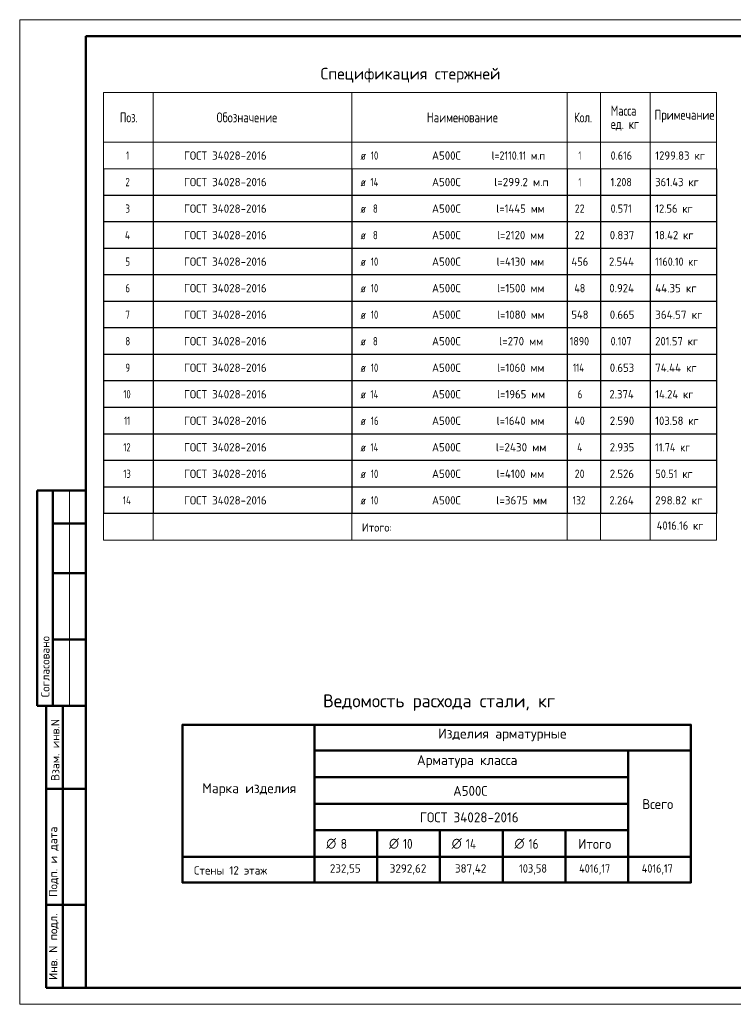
# Model space of a CAD drawing. Header units: millimetres. Extents: x -49773 to 2322955, y -3321 to 58485.
# Tile 396 of 580: x 1514364 to 1535902, y -2717 to 26983. Entities that reach past the tile are written whole.
import ezdxf

# ---------------------------------------------------------------- set-up
doc = ezdxf.new("R2010")
doc.units = ezdxf.units.MM
doc.layers.add('Standard', color=7, linetype='Continuous', lineweight=25)
doc.layers.add('Экспликация_ описание', color=7, linetype='Continuous', lineweight=13)
doc.styles.add('ISOCPEUR', font='txt')

msp = doc.modelspace()

# ---------------------------------------------------------------- linework, layer by layer
at = {"layer": 'Standard', "color": 7, "linetype": 'Continuous', "lineweight": 13, "transparency": 33554687}
for p, q in [((1535390.8, 24785), (1516890.8, 24785)), ((1516890.8, 24785), (1516890.8, 23285)), ((1518390.8, 24785), (1518390.8, 23285)), ((1524390.8, 24785), (1524390.8, 23285)), ((1530890.8, 24785), (1530890.8, 23285)), ((1531890.8, 24785), (1531890.8, 23285)), ((1533390.8, 24785), (1533390.8, 23285)), ((1535390.8, 24785), (1535390.8, 23285)), ((1535390.8, 23285), (1516890.8, 23285)), ((1516890.8, 23285), (1516890.8, 22485)), ((1518390.8, 23285), (1518390.8, 22485)), ((1524390.8, 23285), (1524390.8, 22485)), ((1530890.8, 23285), (1530890.8, 22485)), ((1531890.8, 23285), (1531890.8, 22485)), ((1533390.8, 23285), (1533390.8, 22485)), ((1535390.8, 23285), (1535390.8, 22485)), ((1535390.8, 22485), (1516890.8, 22485)), ((1515863.7, 12783.1), (1515863.7, 6283.1)), ((1516890.8, 12085), (1516890.8, 11285)), ((1516890.8, 12085), (1535390.8, 12085)), ((1518390.8, 12085), (1518390.8, 11285)), ((1524390.8, 12085), (1524390.8, 11285)), ((1530890.8, 12085), (1530890.8, 11285)), ((1531890.8, 12085), (1531890.8, 11285)), ((1533390.8, 12085), (1533390.8, 11285)), ((1535390.8, 11285), (1535390.8, 12085)), ((1516890.8, 11285), (1535390.8, 11285))]:
    msp.add_line(p, q, dxfattribs=at)
at = {"layer": 'Standard', "color": 7, "linetype": 'Continuous', "lineweight": 25, "transparency": 33554687}
for p, q in [((1516890.8, 22485), (1516890.8, 21685)), ((1518390.8, 22485), (1518390.8, 21685)), ((1524390.8, 22485), (1524390.8, 21685)), ((1530890.8, 22485), (1530890.8, 21685)), ((1531890.8, 22485), (1531890.8, 21685)), ((1533390.8, 22485), (1533390.8, 21685)), ((1535390.8, 22485), (1535390.8, 21685)), ((1535390.8, 21685), (1516890.8, 21685)), ((1516890.8, 21685), (1516890.8, 20885)), ((1518390.8, 21685), (1518390.8, 20885)), ((1524390.8, 21685), (1524390.8, 20885)), ((1530890.8, 21685), (1530890.8, 20885)), ((1531890.8, 21685), (1531890.8, 20885)), ((1533390.8, 21685), (1533390.8, 20885)), ((1535390.8, 21685), (1535390.8, 20885)), ((1535390.8, 20885), (1516890.8, 20885)), ((1516890.8, 20885), (1516890.8, 20085)), ((1518390.8, 20885), (1518390.8, 20085)), ((1524390.8, 20885), (1524390.8, 20085)), ((1530890.8, 20885), (1530890.8, 20085)), ((1531890.8, 20885), (1531890.8, 20085)), ((1533390.8, 20885), (1533390.8, 20085)), ((1535390.8, 20885), (1535390.8, 20085)), ((1535390.8, 20085), (1516890.8, 20085)), ((1516890.8, 20085), (1516890.8, 19285)), ((1518390.8, 20085), (1518390.8, 19285)), ((1524390.8, 20085), (1524390.8, 19285)), ((1530890.8, 20085), (1530890.8, 19285)), ((1531890.8, 20085), (1531890.8, 19285)), ((1533390.8, 20085), (1533390.8, 19285)), ((1535390.8, 20085), (1535390.8, 19285)), ((1535390.8, 19285), (1516890.8, 19285)), ((1516890.8, 19285), (1516890.8, 18485)), ((1518390.8, 19285), (1518390.8, 18485)), ((1524390.8, 19285), (1524390.8, 18485)), ((1530890.8, 19285), (1530890.8, 18485)), ((1531890.8, 19285), (1531890.8, 18485)), ((1533390.8, 19285), (1533390.8, 18485)), ((1535390.8, 19285), (1535390.8, 18485)), ((1535390.8, 18485), (1516890.8, 18485)), ((1516890.8, 18485), (1516890.8, 17685)), ((1518390.8, 18485), (1518390.8, 17685)), ((1524390.8, 18485), (1524390.8, 17685)), ((1530890.8, 18485), (1530890.8, 17685)), ((1531890.8, 18485), (1531890.8, 17685)), ((1533390.8, 18485), (1533390.8, 17685)), ((1535390.8, 18485), (1535390.8, 17685)), ((1535390.8, 17685), (1516890.8, 17685)), ((1516890.8, 17685), (1516890.8, 16885)), ((1518390.8, 17685), (1518390.8, 16885)), ((1524390.8, 17685), (1524390.8, 16885)), ((1530890.8, 17685), (1530890.8, 16885)), ((1531890.8, 17685), (1531890.8, 16885)), ((1533390.8, 17685), (1533390.8, 16885)), ((1535390.8, 17685), (1535390.8, 16885)), ((1535390.8, 16885), (1516890.8, 16885)), ((1516890.8, 16885), (1516890.8, 16085)), ((1518390.8, 16885), (1518390.8, 16085)), ((1524390.8, 16885), (1524390.8, 16085)), ((1530890.8, 16885), (1530890.8, 16085)), ((1531890.8, 16885), (1531890.8, 16085)), ((1533390.8, 16885), (1533390.8, 16085)), ((1535390.8, 16885), (1535390.8, 16085)), ((1535390.8, 16085), (1516890.8, 16085)), ((1516890.8, 16085), (1516890.8, 15285)), ((1518390.8, 16085), (1518390.8, 15285)), ((1524390.8, 16085), (1524390.8, 15285)), ((1530890.8, 16085), (1530890.8, 15285)), ((1531890.8, 16085), (1531890.8, 15285)), ((1533390.8, 16085), (1533390.8, 15285)), ((1535390.8, 16085), (1535390.8, 15285)), ((1535390.8, 15285), (1516890.8, 15285)), ((1516890.8, 15285), (1516890.8, 14485)), ((1518390.8, 15285), (1518390.8, 14485)), ((1524390.8, 15285), (1524390.8, 14485)), ((1530890.8, 15285), (1530890.8, 14485)), ((1531890.8, 15285), (1531890.8, 14485)), ((1533390.8, 15285), (1533390.8, 14485)), ((1535390.8, 15285), (1535390.8, 14485)), ((1535390.8, 14485), (1516890.8, 14485)), ((1516890.8, 14485), (1516890.8, 13685)), ((1518390.8, 14485), (1518390.8, 13685)), ((1524390.8, 14485), (1524390.8, 13685)), ((1530890.8, 14485), (1530890.8, 13685)), ((1531890.8, 14485), (1531890.8, 13685)), ((1533390.8, 14485), (1533390.8, 13685)), ((1535390.8, 14485), (1535390.8, 13685)), ((1535390.8, 13685), (1516890.8, 13685)), ((1516890.8, 13685), (1516890.8, 12885)), ((1518390.8, 13685), (1518390.8, 12885)), ((1524390.8, 13685), (1524390.8, 12885)), ((1530890.8, 13685), (1530890.8, 12885)), ((1531890.8, 13685), (1531890.8, 12885)), ((1533390.8, 13685), (1533390.8, 12885)), ((1535390.8, 13685), (1535390.8, 12885)), ((1535390.8, 12885), (1516890.8, 12885)), ((1516890.8, 12885), (1516890.8, 12085)), ((1518390.8, 12885), (1518390.8, 12085)), ((1524390.8, 12885), (1524390.8, 12085)), ((1530890.8, 12885), (1530890.8, 12085)), ((1531890.8, 12885), (1531890.8, 12085)), ((1533390.8, 12885), (1533390.8, 12085)), ((1535390.8, 12885), (1535390.8, 12085)), ((1535390.8, 12085), (1516890.8, 12085))]:
    msp.add_line(p, q, dxfattribs=at)
at = {"layer": 'Standard', "color": 7, "linetype": 'Continuous', "lineweight": 50, "transparency": 33554687}
for p, q in [((1516363.7, 12783.1), (1514890.5, 12783.1)), ((1514890.5, 12783.1), (1514890.5, 6283.1)), ((1514890.5, 12783.1), (1514890.5, 6283.1)), ((1515363.7, 12783.1), (1515363.7, 6283.1)), ((1516363.7, 11783.1), (1515363.7, 11783.1)), ((1516363.7, 10283.1), (1515363.7, 10283.1)), ((1516363.7, 8283.1), (1515363.7, 8283.1)), ((1514890.5, 6283.1), (1516363.7, 6283.1)), ((1515163.7, -2216.9), (1515163.7, 6283.1)), ((1515163.7, -2216.9), (1515163.7, 6283.1)), ((1515663.7, -2216.9), (1515663.7, 6283.1)), ((1515163.7, 3783.1), (1516363.7, 3783.1)), ((1515163.7, 283.1), (1516363.7, 283.1)), ((1516363.7, -2216.9), (1515163.7, -2216.9))]:
    msp.add_line(p, q, dxfattribs=at)
at = {"layer": 'Standard', "color": 7, "linetype": 'Continuous', "lineweight": 13, "transparency": 33554687}
msp.add_lwpolyline([(1514363.7, -2716.9), (1556363.7, -2716.9), (1556363.7, 26983.1), (1514363.7, 26983.1), (1514363.7, -2716.9)], close=True, dxfattribs=at)
at = {"layer": 'Standard', "color": 7, "linetype": 'Continuous', "lineweight": 50, "transparency": 33554687}
msp.add_lwpolyline([(1516363.7, 26483.1), (1555863.7, 26483.1), (1555863.7, -2216.9), (1516363.7, -2216.9), (1516363.7, 26483.1)], close=True, dxfattribs=at)
at = {"layer": 'Экспликация_ описание', "color": 7, "linetype": 'Continuous', "lineweight": 50, "transparency": 33554687}
for p, q in [((1519271.3, 5712.8), (1534629.1, 5712.8)), ((1519280.1, 5721.6), (1519280.1, 948)), ((1523258.1, 5734.8), (1523258.1, 4921.6)), ((1523258.1, 5734.8), (1523258.1, 1721.6)), ((1534615.9, 5721.6), (1534615.9, 948)), ((1523244.9, 4934.8), (1532730.4, 4934.8)), ((1523244.9, 4934.8), (1534602.7, 4934.8)), ((1523258.1, 4948.1), (1523258.1, 4121.6)), ((1532712.7, 4934.8), (1534602.7, 4934.8)), ((1532725.9, 4948.1), (1532725.9, 1721.6)), ((1523244.9, 4134.8), (1532730.4, 4134.8)), ((1523244.9, 2534.8), (1525157, 2534.8)), ((1523258.1, 2548.1), (1523258.1, 1721.6)), ((1525139.3, 2534.8), (1527051.4, 2534.8)), ((1525152.6, 2548.1), (1525152.6, 1721.6)), ((1527033.8, 2534.8), (1528945.9, 2534.8)), ((1527047, 2548.1), (1527047, 1721.6)), ((1528928.2, 2534.8), (1530840.3, 2534.8)), ((1528941.5, 2548.1), (1528941.5, 1721.6)), ((1523271.3, 1734.8), (1519258.1, 1734.8)), ((1523244.9, 1734.8), (1525152.6, 1734.8)), ((1523244.9, 1734.8), (1525157, 1734.8)), ((1523258.1, 1748.1), (1523258.1, 934.8)), ((1523258.1, 1739.3), (1523258.1, 934.8)), ((1525139.3, 1734.8), (1527047, 1734.8)), ((1525139.3, 1734.8), (1527051.4, 1734.8)), ((1525152.6, 1748.1), (1525152.6, 934.8)), ((1527033.8, 1734.8), (1528941.5, 1734.8)), ((1527033.8, 1734.8), (1528945.9, 1734.8)), ((1527047, 1748.1), (1527047, 934.8)), ((1528928.2, 1734.8), (1530835.9, 1734.8)), ((1528928.2, 1734.8), (1530840.3, 1734.8)), ((1528941.5, 1748.1), (1528941.5, 934.8)), ((1530822.7, 1734.8), (1532725.9, 1734.8)), ((1530835.9, 1748.1), (1530835.9, 934.8)), ((1532712.7, 1734.8), (1534615.9, 1734.8)), ((1532712.7, 1734.8), (1534602.7, 1734.8)), ((1532725.9, 1748.1), (1532725.9, 934.8)), ((1519271.3, 956.9), (1534629.1, 956.9))]:
    msp.add_line(p, q, dxfattribs=at)
at = {"layer": 'Экспликация_ описание', "color": 7, "linetype": 'Continuous', "lineweight": 25, "transparency": 33554687}
for p, q in [((1534602.7, 5734.8), (1534602.7, 4921.6)), ((1534602.7, 4948.1), (1534602.7, 1721.6))]:
    msp.add_line(p, q, dxfattribs=at)
at = {"layer": 'Экспликация_ описание', "color": 7, "linetype": 'Continuous', "lineweight": 35, "transparency": 33554687}
for p, q in [((1532725.9, 4948.1), (1532725.9, 4121.6)), ((1525152.6, 2548.1), (1525152.6, 1721.6)), ((1527047, 2548.1), (1527047, 1721.6)), ((1528941.5, 2548.1), (1528941.5, 1721.6)), ((1530835.9, 2548.1), (1530835.9, 1721.6)), ((1523271.3, 1734.8), (1519258.1, 1734.8))]:
    msp.add_line(p, q, dxfattribs=at)
at = {"layer": 'Экспликация_ описание', "color": 7, "linetype": 'Continuous', "lineweight": 50, "transparency": 33554687}
for points in [[(1523258.1, 4134.8), (1523258.1, 3334.8), (1532725.9, 3334.8), (1532725.9, 4134.8), (1523258.1, 4134.8)], [(1523258.1, 3334.8), (1523258.1, 2534.8), (1532725.9, 2534.8), (1532725.9, 3334.8), (1523258.1, 3334.8)], [(1530835.9, 2534.8), (1530835.9, 1734.8), (1532725.9, 1734.8), (1532725.9, 2534.8), (1530835.9, 2534.8)]]:
    msp.add_lwpolyline(points, dxfattribs=at)

# ---------------------------------------------------------------- texts
at = {"layer": 'Standard', "color": 7, "linetype": 'Continuous', "lineweight": 35, "transparency": 33554687, "insert": (1523445.8, 25085), "char_height": 350, "width": 5559.672, "attachment_point": 7, "style": 'ISOCPEUR'}
msp.add_mtext('\\W0.99;Спецификация стержней', dxfattribs=at)
at = {"layer": 'Standard', "color": 7, "linetype": 'Continuous', "lineweight": 25, "transparency": 33554687, "attachment_point": 7, "style": 'ISOCPEUR'}
for s, insert, char_height, width in [('\\W0.76;Масса', (1532203.6, 24087.4), 300, 1001.695), ('\\W0.74;Поз.', (1517387.2, 23885), 300, 698.393), ('\\W0.78;Обозначение', (1520306.5, 23885), 300, 1999.524), ('\\W0.78;Наименование', (1526652.2, 23885), 300, 2227.838), ('\\W0.74;Кол.', (1531094.2, 23885), 300, 710.583), ('\\W0.78;Примечание', (1533521.6, 23882), 300, 1867.526), ('\\W0.76;ед. кг', (1532203.6, 23637.4), 300, 1001.193), ('\\W0.56;1', (1517578.4, 22760), 250, 194.435), ('\\W0.96;ГОСТ 34028-2016', (1519321.7, 22760), 250, 2743.715), ('\\W0.82;ø', (1524652.7, 22760), 250, 327.202), ('\\W0.75;10', (1524963.5, 22760), 250, 393.566), ('\\W0.95;А500С', (1526806.8, 22760), 250, 1042.908), ('\\W0.88;l=2110.11 м.п', (1528608.4, 22760), 250, 1908.875), ('\\W0.56;1', (1531228.3, 22760), 250, 194.454), ('\\W0.88;0.616', (1532198.3, 22760), 250, 834.265), ('\\W0.94;1299.83 кг', (1533543.3, 22760), 250, 1691.435), ('\\W0.78;2', (1517553.3, 21960), 250, 272.004), ('\\W0.96;ГОСТ 34028-2016', (1519321.7, 21960), 250, 2743.715), ('\\W0.82;ø', (1524652.7, 21960), 250, 327.202), ('\\W0.76;14', (1524951, 21960), 250, 420.47), ('\\W0.95;А500С', (1526806.8, 21960), 250, 1042.908), ('\\W0.97;l=299.2 м.п', (1528683.4, 21960), 250, 1770.138), ('\\W0.56;1', (1531228.3, 21960), 250, 194.454), ('\\W0.88;1.208', (1532198.3, 21960), 250, 834.265), ('\\W0.93;361.43 кг', (1533543.3, 21960), 250, 1540.905), ('\\W0.78;3', (1517553.3, 21160), 250, 272.004), ('\\W0.96;ГОСТ 34028-2016', (1519321.7, 21160), 250, 2743.715), ('\\W0.78;8', (1525026, 21160), 250, 272.013), ('\\W0.95;А500С', (1526806.8, 21160), 250, 1042.908), ('\\W0.94;l=1445 мм', (1528745.9, 21160), 250, 1641.611), ('\\W0.87;22', (1531115.9, 21160), 250, 459.007), ('\\W0.88;0.571', (1532198.3, 21160), 250, 834.265), ('\\W0.92;12.56 кг', (1533543.3, 21160), 250, 1339.751), ('\\W0.82;ø', (1524652.7, 21160), 250, 327.202), ('\\W0.80;4', (1517540.8, 20360), 250, 299.872), ('\\W0.96;ГОСТ 34028-2016', (1519321.7, 20360), 250, 2743.715), ('\\W0.82;ø', (1524652.7, 20360), 250, 327.202), ('\\W0.78;8', (1525026, 20360), 250, 272.013), ('\\W0.95;А500С', (1526806.8, 20360), 250, 1042.908), ('\\W0.94;l=2120 мм', (1528770.9, 20360), 250, 1591.26), ('\\W0.87;22', (1531115.9, 20360), 250, 459.007), ('\\W0.94;0.837', (1532173.3, 20360), 250, 891.686), ('\\W0.93;18.42 кг', (1533543.3, 20360), 250, 1364.981), ('\\W0.78;5', (1517553.3, 19560), 250, 272.004), ('\\W0.96;ГОСТ 34028-2016', (1519321.7, 19560), 250, 2743.715), ('\\W0.82;ø', (1524652.7, 19560), 250, 327.202), ('\\W0.75;10', (1524963.5, 19560), 250, 393.566), ('\\W0.95;А500С', (1526806.8, 19560), 250, 1042.908), ('\\W0.94;l=4130 мм', (1528758.4, 19560), 250, 1616.431), ('\\W0.92;456', (1531015.9, 19560), 250, 664.126), ('\\W0.94;2.544', (1532148.3, 19560), 250, 942.222), ('\\W0.88;1160.10 кг', (1533543.3, 19560), 250, 1584.268), ('\\W0.78;6', (1517553.3, 18760), 250, 272.004), ('\\W0.96;ГОСТ 34028-2016', (1519321.7, 18760), 250, 2743.715), ('\\W0.75;10', (1524963.5, 18760), 250, 393.566), ('\\W0.95;А500С', (1526806.8, 18760), 250, 1042.908), ('\\W0.94;l=1500 мм', (1528770.9, 18760), 250, 1591.26), ('\\W0.88;48', (1531103.3, 18760), 250, 484.994), ('\\W0.94;0.924', (1532160.8, 18760), 250, 916.954), ('\\W0.96;44.35 кг', (1533543.3, 18760), 250, 1444.596), ('\\W0.82;ø', (1524652.7, 18760), 250, 327.202), ('\\W0.78;7', (1517553.3, 17960), 250, 272.004), ('\\W0.96;ГОСТ 34028-2016', (1519321.7, 17960), 250, 2743.715), ('\\W0.82;ø', (1524652.7, 17960), 250, 327.202), ('\\W0.75;10', (1524963.5, 17960), 250, 393.566), ('\\W0.95;А500С', (1526806.8, 17960), 250, 1042.908), ('\\W0.94;l=1080 мм', (1528770.9, 17960), 250, 1591.26), ('\\W0.92;548', (1531015.9, 17960), 250, 664.126), ('\\W0.94;0.665', (1532173.3, 17960), 250, 891.686), ('\\W0.97;364.57 кг', (1533543.3, 17960), 250, 1594.845), ('\\W0.78;8', (1517553.3, 17160), 250, 272.004), ('\\W0.96;ГОСТ 34028-2016', (1519321.7, 17160), 250, 2743.715), ('\\W0.82;ø', (1524652.7, 17160), 250, 327.202), ('\\W0.78;8', (1525026, 17160), 250, 272.013), ('\\W0.95;А500С', (1526806.8, 17160), 250, 1042.908), ('\\W0.96;l=270 мм', (1528833.4, 17160), 250, 1469.725), ('\\W0.87;1890', (1530965.8, 17160), 250, 757.849), ('\\W0.88;0.107', (1532198.3, 17160), 250, 834.265), ('\\W0.93;201.57 кг', (1533543.3, 17160), 250, 1515.715), ('\\W0.78;9', (1517553.3, 16360), 250, 272.004), ('\\W0.96;ГОСТ 34028-2016', (1519321.7, 16360), 250, 2743.715), ('\\W0.82;ø', (1524652.7, 16360), 250, 327.202), ('\\W0.75;10', (1524963.5, 16360), 250, 393.566), ('\\W0.95;А500С', (1526806.8, 16360), 250, 1042.908), ('\\W0.94;l=1060 мм', (1528770.9, 16360), 250, 1591.26), ('\\W0.75;114', (1531065.8, 16360), 250, 543.639), ('\\W0.94;0.653', (1532173.3, 16360), 250, 891.686), ('\\W0.96;74.44 кг', (1533543.3, 16360), 250, 1469.731), ('\\W0.75;10', (1517490.8, 15560), 250, 393.566), ('\\W0.96;ГОСТ 34028-2016', (1519321.7, 15560), 250, 2743.715), ('\\W0.82;ø', (1524652.7, 15560), 250, 327.202), ('\\W0.76;14', (1524951, 15560), 250, 420.47), ('\\W0.95;А500С', (1526806.8, 15560), 250, 1042.908), ('\\W0.94;l=1965 мм', (1528770.9, 15560), 250, 1591.26), ('\\W0.78;6', (1531203.3, 15560), 250, 272.013), ('\\W0.94;2.374', (1532160.8, 15560), 250, 916.954), ('\\W0.93;14.24 кг', (1533543.3, 15560), 250, 1390.197), ('\\W0.62;11', (1517515.9, 14760), 250, 328.117), ('\\W0.96;ГОСТ 34028-2016', (1519321.7, 14760), 250, 2743.715), ('\\W0.82;ø', (1524652.7, 14760), 250, 327.202), ('\\W0.75;16', (1524963.5, 14760), 250, 393.566), ('\\W0.95;А500С', (1526806.8, 14760), 250, 1042.908), ('\\W0.94;l=1640 мм', (1528758.4, 14760), 250, 1616.431), ('\\W0.88;40', (1531103.3, 14760), 250, 484.994), ('\\W0.94;2.590', (1532173.3, 14760), 250, 891.686), ('\\W0.93;103.58 кг', (1533543.3, 14760), 250, 1515.715), ('\\W0.75;12', (1517490.8, 13960), 250, 393.566), ('\\W0.96;ГОСТ 34028-2016', (1519321.7, 13960), 250, 2743.715), ('\\W0.82;ø', (1524652.7, 13960), 250, 327.202), ('\\W0.76;14', (1524951, 13960), 250, 420.47), ('\\W0.95;А500С', (1526806.8, 13960), 250, 1042.908), ('\\W0.97;l=2430 мм', (1528733.4, 13960), 250, 1670.186), ('\\W0.80;4', (1531190.8, 13960), 250, 299.854), ('\\W0.94;2.935', (1532173.3, 13960), 250, 891.686), ('\\W0.89;11.74 кг', (1533543.3, 13960), 250, 1310.498), ('\\W0.75;13', (1517490.8, 13160), 250, 393.566), ('\\W0.96;ГОСТ 34028-2016', (1519321.7, 13160), 250, 2743.715), ('\\W0.75;10', (1524963.5, 13160), 250, 393.566), ('\\W0.95;А500С', (1526806.8, 13160), 250, 1042.908), ('\\W0.94;l=4100 мм', (1528758.4, 13160), 250, 1616.431), ('\\W0.87;20', (1531115.9, 13160), 250, 459.007), ('\\W0.94;2.526', (1532173.3, 13160), 250, 891.686), ('\\W0.92;50.51 кг', (1533543.3, 13160), 250, 1339.751), ('\\W0.82;ø', (1524652.7, 13160), 250, 327.202), ('\\W0.76;14', (1517478.4, 12360), 250, 420.462), ('\\W0.96;ГОСТ 34028-2016', (1519321.7, 12360), 250, 2743.715), ('\\W0.82;ø', (1524652.7, 12360), 250, 327.202), ('\\W0.75;10', (1524963.5, 12360), 250, 393.566), ('\\W0.95;А500С', (1526806.8, 12360), 250, 1042.908), ('\\W0.97;l=3675 мм', (1528745.9, 12360), 250, 1645.09), ('\\W0.83;132', (1531053.4, 12360), 250, 577.919), ('\\W0.94;2.264', (1532160.8, 12360), 250, 916.954), ('\\W0.97;298.82 кг', (1533543.3, 12360), 250, 1569.722), ('\\W0.95;Итого:', (1524690.4, 11541.3), 250, 1143.457), ('\\W0.91;4016.16 кг', (1533590.4, 11599.1), 250, 1663.073)]:
    msp.add_mtext(s, dxfattribs=dict(at, insert=insert, char_height=char_height, width=width))
at = {"layer": 'Standard', "color": 7, "linetype": 'Continuous', "lineweight": 50, "transparency": 33554687, "char_height": 250, "attachment_point": 7, "rotation": 90, "style": 'ISOCPEUR'}
for s, insert, width in [('\\A1;{\\fISOCPEUR|i0|b0;\\H250.000000;\\W1.000000;\\C7;Согласовано}\\P', (1515263.7, 6544.5), 2071.875), ('\\A1;{\\fISOCPEUR|i0|b0;\\H250.000000;\\W1.000000;\\C7;Взам. инв.N}\\P', (1515561.6, 4019), 1909.099), ('\\A1;{\\fISOCPEUR|i0|b0;\\H250.000000;\\W1.000000;\\C7;Подп. и дата}\\P', (1515538, 525.2), 2197.059), ('\\A1;{\\fISOCPEUR|i0|b0;\\H250.000000;\\W1.000000;\\C7;Инв. N подл.}\\P', (1515538, -1982.9), 2021.795)]:
    msp.add_mtext(s, dxfattribs=dict(at, insert=insert, width=width))
at = {"layer": 'Экспликация_ описание', "color": 7, "linetype": 'Continuous', "lineweight": 35, "transparency": 33554687, "insert": (1523519, 6135.1), "char_height": 390.977, "width": 7559.882, "attachment_point": 7, "style": 'ISOCPEUR'}
msp.add_mtext('\\W0.99;Ведомость расхода стали, кг', dxfattribs=at)
at = {"layer": 'Экспликация_ описание', "color": 7, "linetype": 'Continuous', "lineweight": 25, "transparency": 33554687, "attachment_point": 7, "style": 'ISOCPEUR'}
for s, insert, char_height, width in [('\\W0.98;Изделия арматурные', (1526994.9, 5219.2), 298.977, 4076.291), ('\\W0.98;Арматура класса', (1526352.3, 4419.1), 298.977, 3464.093), ('\\W0.98;Марка изделия', (1519875.3, 3570.7), 298.977, 2939.949), ('\\W0.95;А500С', (1527447.1, 3570.7), 298.977, 1247.23), ('\\W0.95;Всего', (1533154.5, 3172), 298.977, 1187.201), ('\\W0.96;ГОСТ 34028-2016', (1526438.7, 2773.2), 298.977, 3281.231), ('\\W0.82;∅', (1523616.7, 1973.1), 298.98, 391.3), ('\\W0.87; 8', (1523883.4, 1973.1), 298.98, 518.083), ('\\W0.82;∅', (1525511.6, 1973.1), 298.98, 391.3), ('\\W0.82; 10', (1525775.7, 1973.1), 298.98, 660.333), ('\\W0.82;∅', (1527403.9, 1973.1), 298.98, 391.3), ('\\W0.83; 14', (1527670.6, 1973.1), 298.98, 691.485), ('\\W0.82;∅', (1529298.7, 1973.1), 298.98, 391.3), ('\\W0.82; 16', (1529565.4, 1973.1), 298.98, 660.333), ('\\W0.95;Итого', (1531219, 1970.5), 298.977, 1277.374), ('\\W0.96;Стены 12 этаж', (1519626, 1195.8), 252.977, 2523.661), ('\\W0.95;232,55', (1523726, 1195.8), 252.977, 1093.327), ('\\W0.96;3292,62', (1525531.9, 1195.8), 252.977, 1271.194), ('\\W0.95;387,42', (1527500.4, 1195.8), 252.977, 1118.834), ('\\W0.90;103,58', (1529433.4, 1195.8), 252.977, 1036.647), ('\\W0.88;4016,17', (1531249.5, 1195.8), 252.977, 1185.34), ('\\W0.88;4016,17', (1533139.2, 1195.8), 252.977, 1185.353)]:
    msp.add_mtext(s, dxfattribs=dict(at, insert=insert, char_height=char_height, width=width))

doc.saveas('drawing.dxf')
